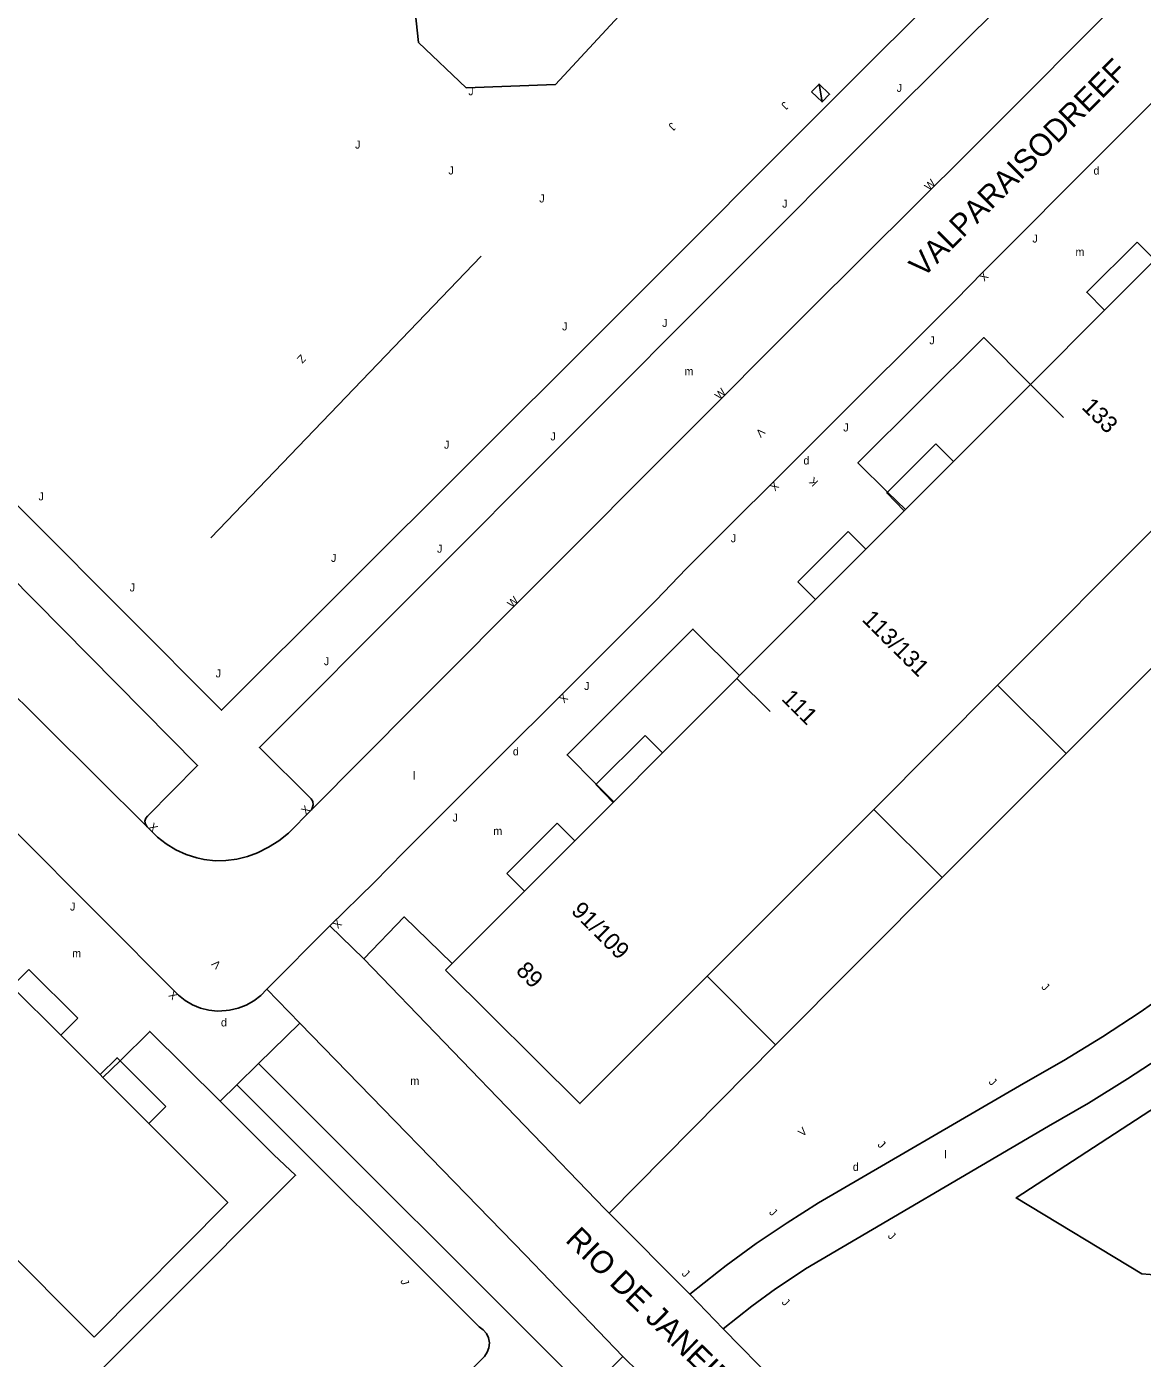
# Model space of a CAD drawing. Extents: x 134999 to 136502, y 457398 to 459002.
# Drawn here: x 135296.2 to 135366, y 458636.2 to 458719.4 of the extents above; entities that cross this region are included whole.
import ezdxf

# ---------------------------------------------------------------- set-up
doc = ezdxf.new("R2010")
doc.units = 0
for name, color, linetype in [('RI_DGTB_15', 7, 'Continuous'), ('RI_DGTB_19', 7, 'Continuous'), ('RI_DGTB_29', 7, 'Continuous'), ('RI_DGTB_3', 7, 'Continuous'), ('RI_DGTB_30', 7, 'Continuous'), ('RI_DGTB_31', 7, 'Continuous'), ('RI_DGTB_32', 7, 'Continuous'), ('RI_DGTB_35', 7, 'Continuous'), ('RI_DGTB_36', 7, 'Continuous'), ('RI_DGTB_37', 7, 'Continuous'), ('RI_DGTB_4', 7, 'Continuous'), ('RI_DGTB_43', 7, 'Continuous'), ('RI_DGTB_48', 7, 'Continuous'), ('RI_DGTB_49', 7, 'Continuous'), ('RI_DGTB_53', 7, 'Continuous'), ('RI_DGTB_54', 7, 'Continuous'), ('RI_DGTB_7', 7, 'Continuous')]:
    doc.layers.add(name, color=color, linetype=linetype)

msp = doc.modelspace()

# ---------------------------------------------------------------- linework, layer by layer
at = {"layer": 'RI_DGTB_15'}
for p, q in [((135358.944, 458697.106), (135361.068, 458694.988)), ((135340.649, 458678.675), (135342.724, 458676.606))]:
    msp.add_line(p, q, dxfattribs=at)
at = {"layer": 'RI_DGTB_19'}
for p, q in [((135361.237, 458673.98), (135353.489, 458666.228)), ((135343.063, 458655.785), (135332.667, 458645.257))]:
    msp.add_line(p, q, dxfattribs=at)
for points in [[(135353.346, 458741.718), (135329.301, 458715.797), (135323.716, 458715.588), (135320.737, 458718.425), (135319.849, 458726.794), (135320.599, 458729.153)], [(135429.575, 458691.638), (135415.003, 458688.363), (135410.572, 458692.699), (135381.291, 458662.775), (135380.29, 458661.72), (135379.005, 458660.472), (135377.666, 458659.282), (135376.275, 458658.153), (135374.835, 458657.088), (135358.104, 458646.215), (135365.973, 458641.462), (135375.349, 458640.724), (135379.477, 458637.266)]]:
    msp.add_lwpolyline(points, dxfattribs=at)
at = {"layer": 'RI_DGTB_3'}
for p, q in [((135340.649, 458678.675), (135340.823, 458678.85)), ((135322.44, 458660.447), (135322.859, 458660.866))]:
    msp.add_line(p, q, dxfattribs=at)
for points in [[(135363.628, 458701.679), (135366.778, 458704.832)], [(135359.002, 458697.047), (135363.628, 458701.679)], [(135354.197, 458692.237), (135359.002, 458697.047)], [(135351.193, 458689.23), (135354.197, 458692.237)], [(135348.713, 458686.748), (135351.114, 458689.151)], [(135351.114, 458689.151), (135351.193, 458689.23)], [(135345.568, 458683.6), (135348.713, 458686.748)], [(135340.823, 458678.85), (135345.568, 458683.6)], [(135336.003, 458674.025), (135340.649, 458678.675)], [(135332.947, 458670.965), (135336.003, 458674.025)], [(135330.519, 458668.535), (135332.906, 458670.924)], [(135332.906, 458670.924), (135332.947, 458670.965)], [(135327.374, 458665.386), (135330.519, 458668.535)], [(135322.859, 458660.866), (135327.374, 458665.386)], [(135295.321, 458659.431), (135298.376, 458656.376)], [(135298.376, 458656.376), (135300.836, 458653.916)], [(135300.836, 458653.916), (135301.019, 458653.733)], [(135303.892, 458650.86), (135301.019, 458653.733)], [(135300.46, 458637.521), (135308.82, 458645.932), (135303.892, 458650.86)]]:
    msp.add_lwpolyline(points, dxfattribs=at)
at = {"layer": 'RI_DGTB_30'}
for points in [[(135345.323, 458715.333), (135345.978, 458714.7), (135346.447, 458715.185), (135345.792, 458715.818), (135345.323, 458715.333)], [(135345.792, 458715.818), (135345.978, 458714.7)]]:
    msp.add_lwpolyline(points, dxfattribs=at)
at = {"layer": 'RI_DGTB_4'}
for p, q in [((135356.95, 458678.245), (135367.307, 458688.631)), ((135349.206, 458670.482), (135356.95, 458678.245)), ((135338.798, 458660.072), (135349.036, 458670.312)), ((135349.036, 458670.312), (135349.206, 458670.482)), ((135300.46, 458637.521), (135290.014, 458647.99))]:
    msp.add_line(p, q, dxfattribs=at)
msp.add_lwpolyline([(135322.44, 458660.447), (135330.834, 458652.109), (135338.798, 458660.072)], dxfattribs=at)
at = {"layer": 'RI_DGTB_48'}
for p, q in [((135361.237, 458673.98), (135371.605, 458684.361)), ((135356.95, 458678.245), (135361.237, 458673.98)), ((135353.489, 458666.228), (135349.206, 458670.482)), ((135343.063, 458655.785), (135353.489, 458666.228)), ((135338.798, 458660.072), (135343.063, 458655.785))]:
    msp.add_line(p, q, dxfattribs=at)
msp.add_lwpolyline([(135308.338, 458652.26), (135311.707, 458648.914), (135313.056, 458647.626), (135304.436, 458638.987), (135297.48, 458632.064), (135296.099, 458633.396), (135285.721, 458643.784), (135290.014, 458647.99)], dxfattribs=at)
at = {"layer": 'RI_DGTB_49'}
msp.add_line((135307.756, 458687.465), (135324.672, 458705.053), dxfattribs=at)
at = {"layer": 'RI_DGTB_53'}
for p, q in [((135315.21, 458663.207), (135311.265, 458659.264)), ((135310.739, 458654.607), (135313.326, 458657.134)), ((135332.394, 458645.53), (135332.667, 458645.257)), ((135332.667, 458645.257), (135337.716, 458640.2)), ((135337.716, 458640.2), (135339.794, 458638.033)), ((135333.528, 458636.297), (135331.677, 458634.457)), ((135335.775, 458634.104), (135333.528, 458636.297))]:
    msp.add_line(p, q, dxfattribs=at)
for points in [[(135337.716, 458640.2), (135339.495, 458641.62), (135339.983, 458641.992), (135341.863, 458643.36), (135343.789, 458644.662), (135345.759, 458645.898), (135358.576, 458653.354), (135361.097, 458654.805), (135363.503, 458656.283), (135365.867, 458657.829), (135368.186, 458659.442)], [(135313.326, 458657.134), (135327.438, 458642.631), (135333.528, 458636.297)], [(135310.739, 458654.607), (135330.479, 458634.898), (135330.696, 458634.679), (135330.961, 458634.524), (135331.258, 458634.442), (135331.566, 458634.438), (135331.677, 458634.457)], [(135339.794, 458638.033), (135341.59, 458639.451), (135343.075, 458640.537), (135344.605, 458641.557), (135344.946, 458641.772), (135360.14, 458650.704), (135362.624, 458652.14), (135365.067, 458653.646), (135367.467, 458655.218)], [(135309.379, 458653.278), (135324.541, 458638.158), (135324.793, 458637.98), (135324.99, 458637.744), (135325.121, 458637.465), (135325.175, 458637.162), (135325.15, 458636.855), (135325.047, 458636.564), (135324.873, 458636.31), (135324.8, 458636.235), (135323.618, 458635.056)], [(135349.525, 458628.931), (135346.792, 458631.311), (135343.069, 458634.707), (135339.794, 458638.033)]]:
    msp.add_lwpolyline(points, dxfattribs=at)
at = {"layer": 'RI_DGTB_54'}
for p, q in [((135315.21, 458663.207), (135317.327, 458661.164)), ((135317.327, 458661.164), (135332.394, 458645.53)), ((135311.265, 458659.264), (135313.326, 458657.134)), ((135309.379, 458653.278), (135310.739, 458654.607)), ((135309.379, 458653.278), (135308.338, 458652.26))]:
    msp.add_line(p, q, dxfattribs=at)
for points in [[(135303.776, 458669.398), (135303.672, 458669.559), (135303.641, 458669.749), (135303.69, 458669.935), (135303.792, 458670.07), (135306.932, 458673.244), (135293.389, 458686.929), (135248.63, 458731.674), (135245.409, 458728.465), (135245.259, 458728.349), (135245.074, 458728.304), (135244.887, 458728.338), (135244.818, 458728.373)], [(135303.776, 458669.398), (135294.325, 458678.782), (135279.695, 458693.426), (135265.256, 458707.843), (135250.145, 458723.069), (135244.818, 458728.373)], [(135263.248, 458721.813), (135290.462, 458694.686), (135308.418, 458676.691), (135331.853, 458700.049), (135348.479, 458716.694), (135359.771, 458727.929)], [(135365.711, 458722.195), (135365.541, 458722.084), (135365.342, 458722.046), (135365.144, 458722.087), (135364.976, 458722.202), (135361.778, 458725.347), (135349.909, 458713.512), (135310.802, 458674.358), (135314.039, 458671.161), (135314.138, 458670.977), (135314.161, 458670.77), (135314.106, 458670.569), (135314.046, 458670.475)], [(135365.711, 458722.195), (135355.219, 458711.653), (135345.165, 458701.672), (135320.488, 458676.953), (135314.046, 458670.475)], [(135315.21, 458663.207), (135317.974, 458665.927), (135319.843, 458667.84), (135335.607, 458683.565), (135337.483, 458685.52), (135354.313, 458702.316), (135356.041, 458704.089), (135371.373, 458719.438)], [(135359.002, 458697.047), (135356.098, 458699.971), (135348.222, 458692.143), (135350.077, 458690.325)], [(135350.077, 458690.325), (135351.193, 458689.23)], [(135340.823, 458678.85), (135337.904, 458681.764), (135330.037, 458673.895), (135331.856, 458672.063)], [(135331.856, 458672.063), (135332.947, 458670.965)], [(135303.776, 458669.398), (135304.146, 458669.019), (135304.426, 458668.759), (135304.978, 458668.33), (135305.576, 458667.967), (135306.211, 458667.674), (135306.876, 458667.456), (135307.344, 458667.358), (135308.024, 458667.285), (135308.707, 458667.293), (135309.384, 458667.38), (135310.047, 458667.545), (135310.67, 458667.782), (135311.362, 458668.125), (135312.014, 458668.537), (135312.621, 458669.015), (135314.046, 458670.475)], [(135311.265, 458659.264), (135310.885, 458658.868), (135310.451, 458658.531), (135309.973, 458658.261), (135309.461, 458658.063), (135308.926, 458657.942), (135308.718, 458657.916), (135308.18, 458657.886), (135307.644, 458657.936), (135307.121, 458658.065), (135306.623, 458658.27), (135306.16, 458658.547), (135305.745, 458658.887), (135295.53, 458669.132)], [(135322.859, 458660.866), (135319.852, 458663.769), (135317.327, 458661.164)], [(135308.338, 458652.26), (135303.946, 458656.621), (135302.088, 458654.787)], [(135302.088, 458654.787), (135301.019, 458653.733)]]:
    msp.add_lwpolyline(points, dxfattribs=at)
at = {"layer": 'RI_DGTB_7'}
for p, q in [((135365.678, 458705.941), (135366.778, 458704.832)), ((135353.099, 458693.339), (135354.197, 458692.237)), ((135344.455, 458684.716), (135347.605, 458687.859)), ((135347.605, 458687.859), (135348.713, 458686.748)), ((135345.568, 458683.6), (135344.455, 458684.716)), ((135334.912, 458675.117), (135336.003, 458674.025)), ((135326.276, 458666.485), (135329.424, 458669.631)), ((135329.424, 458669.631), (135330.519, 458668.535)), ((135327.374, 458665.386), (135326.276, 458666.485)), ((135296.382, 458660.492), (135295.321, 458659.431)), ((135299.437, 458657.437), (135296.382, 458660.492)), ((135298.376, 458656.376), (135299.437, 458657.437)), ((135303.892, 458650.86), (135304.953, 458651.922))]:
    msp.add_line(p, q, dxfattribs=at)
for points in [[(135363.628, 458701.679), (135362.52, 458702.806), (135365.678, 458705.941)], [(135350.077, 458690.325), (135353.099, 458693.339)], [(135351.114, 458689.151), (135350.019, 458690.267), (135350.077, 458690.325)], [(135331.856, 458672.063), (135334.912, 458675.117)], [(135332.906, 458670.924), (135331.835, 458672.042), (135331.856, 458672.063)], [(135302.088, 458654.787), (135301.898, 458654.977), (135300.836, 458653.916)], [(135304.953, 458651.922), (135302.088, 458654.787)]]:
    msp.add_lwpolyline(points, dxfattribs=at)

# ---------------------------------------------------------------- texts
at = {"layer": 'RI_DGTB_29'}
for p in [(135362.948, 458710.159), (135344.81, 458692.045), (135326.646, 458673.866), (135308.394, 458656.929), (135347.901, 458647.903)]:
    msp.add_text('d', height=0.5, dxfattribs=at).set_placement(p)
at = {"layer": 'RI_DGTB_30'}
for s, height, rotation, p in [('W', 0.499, 45.08961, (135352.674, 458709.124)), ('X', 0.5, 225.02905, (135356.07, 458704.122)), ('W', 0.5, 44.96302, (135339.567, 458696.059)), ('V', 0.5, 225.02905, (135342.111, 458694.362)), ('K', 0.5, 134.96793, (135345.771, 458690.977)), ('X', 0.5, 225.02905, (135342.986, 458691.012)), ('W', 0.5, 44.96302, (135326.591, 458683.058)), ('X', 0.5, 225.02905, (135329.796, 458677.768)), ('X', 0.5, 44.96302, (135313.7, 458670.125)), ('X', 0.5, 315.28485, (135303.82, 458669.345)), ('X', 0.499, 224.54021, (135315.663, 458663.66)), ('V', 0.5, 134.96793, (135308.439, 458660.827)), ('X', 0.5, 134.96793, (135305.741, 458658.893)), ('V', 0.5, 42.60295, (135344.758, 458650.006))]:
    msp.add_text(s, height=height, rotation=rotation, dxfattribs=at).set_placement(p)
at = {"layer": 'RI_DGTB_31'}
for p in [(135323.857, 458715.12), (135350.642, 458715.332), (135316.778, 458711.785), (135322.618, 458710.168), (135328.297, 458708.421), (135343.481, 458708.096), (135359.126, 458705.914), (135335.976, 458700.641), (135329.723, 458700.424), (135352.684, 458699.556), (135347.305, 458694.109), (135328.995, 458693.549), (135322.338, 458693.032), (135296.99, 458689.801), (135321.902, 458686.533), (135340.267, 458687.184), (135315.271, 458685.957), (135302.686, 458684.112), (135314.829, 458679.503), (135308.062, 458678.74), (135331.098, 458677.954), (135322.873, 458669.732), (135298.954, 458664.167)]:
    msp.add_text('J', height=0.5, dxfattribs=at).set_placement(p)
for height, rotation, p in [(0.5, 225.99804, (135343.603, 458714.757)), (0.5, 225.99804, (135336.558, 458713.456)), (0.5, 315.4075, (135359.653, 458659.354)), (0.5, 315.4075, (135356.36, 458653.42)), (0.5, 315.4075, (135349.411, 458649.501)), (0.5, 315.4075, (135342.629, 458645.276)), (0.5, 315.4075, (135350.052, 458643.795)), (0.5, 315.4075, (135337.169, 458641.436)), (0.499, 285.28857, (135319.609, 458641.06)), (0.5, 315.4075, (135343.419, 458639.653))]:
    msp.add_text('J', height=height, rotation=rotation, dxfattribs=at).set_placement(p)
at = {"layer": 'RI_DGTB_32'}
msp.add_text('Z', height=0.5, rotation=225.99804, dxfattribs=at).set_placement((135313.397, 458698.956))
at = {"layer": 'RI_DGTB_35'}
msp.add_text('91/109', height=1.054, rotation=315.0325, dxfattribs=at).set_placement((135330.237, 458664.085))
at = {"layer": 'RI_DGTB_36'}
for s, rotation, p in [('133', 315.0406, (135362.158, 458695.575)), ('113/131', 315.0325, (135348.416, 458682.312)), ('111', 315.0406, (135343.381, 458677.357)), ('89', 315.0406, (135326.781, 458660.347))]:
    msp.add_text(s, height=1.054, rotation=rotation, dxfattribs=at).set_placement(p)
at = {"layer": 'RI_DGTB_37'}
for s, rotation, p in [('VALPARAISODREEF', 45.01418, (135352.277, 458703.656)), ('RIO DE JANEIRODREEF', 315.69681, (135329.864, 458643.525))]:
    msp.add_text(s, height=1.4, rotation=rotation, dxfattribs=at).set_placement(p)
at = {"layer": 'RI_DGTB_43'}
for s, p in [('m', (135361.821, 458705.084)), ('m', (135337.377, 458697.621)), ('l', (135320.391, 458672.355)), ('m', (135325.424, 458668.893)), ('m', (135299.092, 458661.251)), ('m', (135320.237, 458653.279))]:
    msp.add_text(s, height=0.5, dxfattribs=at).set_placement(p)
msp.add_text('l', height=0.499, rotation=359.97543, dxfattribs=at).set_placement((135353.623, 458648.682))

doc.saveas('drawing.dxf')
